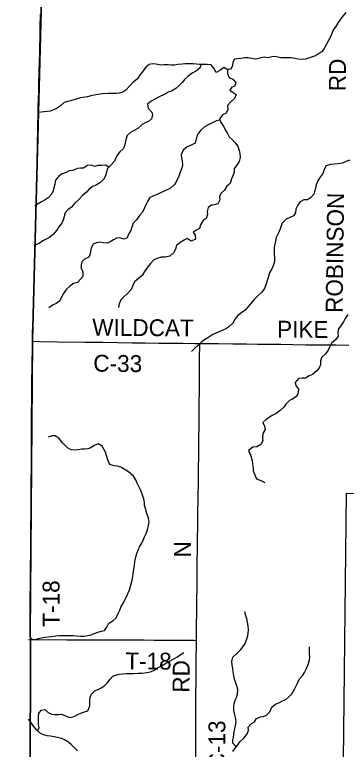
# Model space of a CAD drawing. Extents: x 1584893 to 1934202, y 663575 to 1091909.
# Drawn here: x 1712674 to 1718571, y 949050 to 962130 of the extents above; entities that cross this region are included whole.
import ezdxf

# ---------------------------------------------------------------- set-up
doc = ezdxf.new("R2010")
doc.units = 0
for name, color, linetype in [('GM_X_Adjacent_County', 7, 'Continuous'), ('GM_X_County', 7, 'Continuous'), ('GM_X_County_Road', 7, 'Continuous'), ('GM_X_County_Road_Text', 7, 'Continuous'), ('GM_X_Minor_River', 7, 'Continuous'), ('GM_X_Section', 7, 'Continuous'), ('GM_X_Township', 7, 'Continuous'), ('GM_X_Township_Road', 7, 'Continuous'), ('GM_X_Township_Road_Text', 7, 'Continuous')]:
    doc.layers.add(name, color=color, linetype=linetype)

msp = doc.modelspace()

# ---------------------------------------------------------------- linework, layer by layer
at = {"layer": 'GM_X_Adjacent_County'}
msp.add_lwpolyline([(1710544, 980163), (1713057, 980009), (1713331, 979987), (1713329, 979699), (1713341, 978483), (1713332, 974830), (1713314, 970824), (1713260, 966868), (1713199, 964236), (1712992, 956331), (1712951, 951091), (1712954, 951015), (1712947, 948385), (1712975, 946055), (1713220, 938591), (1713269, 937144), (1713292, 936228), (1713295, 936133), (1713390, 932646)], dxfattribs=at)
at = {"layer": 'GM_X_County'}
msp.add_lwpolyline([(1713390, 932646), (1713295, 936133), (1713292, 936228), (1713269, 937144), (1713220, 938591), (1712975, 946055), (1712947, 948385), (1712954, 951015), (1712951, 951091), (1712992, 956331), (1713199, 964236)], dxfattribs=at)
at = {"layer": 'GM_X_County_Road'}
for points in [[(1712991, 956318), (1713124, 956313), (1713435, 956306), (1713927, 956299), (1714239, 956297), (1714764, 956289), (1714994, 956286), (1715240, 956284), (1715486, 956282), (1715667, 956280), (1715880, 956278), (1715966, 956278)], [(1715907, 950984), (1715907, 951025), (1715908, 951139), (1715908, 951287), (1715911, 951467), (1715914, 951746), (1715917, 951893), (1715918, 952057), (1715921, 952319), (1715925, 952680), (1715927, 952844), (1715930, 952975), (1715932, 953237), (1715936, 953532), (1715941, 953827), (1715944, 954090), (1715946, 954237), (1715949, 954549), (1715952, 954844), (1715955, 955090), (1715957, 955221), (1715958, 955434), (1715960, 955712), (1715962, 955876), (1715963, 956057), (1715965, 956204), (1715966, 956258), (1715966, 956278)], [(1715966, 956278), (1716044, 956277), (1716290, 956274), (1716553, 956271), (1716799, 956267), (1716996, 956266), (1717406, 956261), (1717619, 956258), (1717849, 956254), (1718193, 956251), (1718390, 956249), (1718615, 956247)], [(1715895, 948343), (1715894, 948501), (1715895, 948665), (1715895, 948976), (1715895, 949238), (1715895, 949435), (1715896, 949566), (1715896, 949779), (1715897, 949877), (1715898, 950058), (1715900, 950254), (1715902, 950435), (1715904, 950713), (1715906, 950861), (1715907, 950984)]]:
    msp.add_lwpolyline(points, dxfattribs=at)
at = {"layer": 'GM_X_Minor_River'}
for points in [[(1718564, 962170), (1718519, 962119), (1718466, 962053), (1718424, 961990), (1718383, 961919), (1718344, 961865), (1718319, 961810)], [(1718319, 961810), (1718295, 961750), (1718260, 961683), (1718218, 961607), (1718175, 961528), (1718142, 961472), (1718073, 961424), (1718008, 961391), (1717955, 961372), (1717905, 961357), (1717838, 961340), (1717772, 961333), (1717710, 961340), (1717654, 961351), (1717584, 961359), (1717514, 961360), (1717462, 961359), (1717409, 961362), (1717332, 961381), (1717278, 961386), (1717223, 961371), (1717173, 961364), (1717109, 961372), (1717056, 961361), (1716962, 961338), (1716886, 961350), (1716828, 961363), (1716768, 961364), (1716699, 961351), (1716633, 961346), (1716583, 961335), (1716556, 961284), (1716548, 961222), (1716513, 961156), (1716443, 961160), (1716391, 961191), (1716324, 961138), (1716257, 961101), (1716213, 961180), (1716166, 961239), (1716094, 961244), (1716017, 961244), (1715959, 961243), (1715909, 961248), (1715845, 961255), (1715783, 961256), (1715707, 961254), (1715650, 961251), (1715578, 961242), (1715522, 961233), (1715455, 961230), (1715403, 961237), (1715329, 961235), (1715271, 961234), (1715183, 961251), (1715119, 961257), (1715063, 961242), (1715005, 961195), (1714956, 961129), (1714894, 961046), (1714855, 960985), (1714772, 960924), (1714714, 960859), (1714651, 960788), (1714598, 960751), (1714531, 960731), (1714477, 960726), (1714411, 960725), (1714341, 960724), (1714238, 960720), (1714154, 960710), (1714087, 960699), (1714027, 960686), (1713966, 960669), (1713894, 960656), (1713842, 960647), (1713785, 960634), (1713664, 960597), (1713610, 960586), (1713553, 960569), (1713496, 960512), (1713429, 960463), (1713370, 960434), (1713304, 960415), (1713251, 960406), (1713199, 960401), (1713085, 960386)], [(1715985, 961243), (1715968, 961179), (1715909, 961132), (1715832, 961087), (1715754, 961028), (1715697, 960979), (1715650, 960922), (1715595, 960861), (1715540, 960818), (1715461, 960771), (1715404, 960748), (1715347, 960717), (1715268, 960681), (1715191, 960640), (1715098, 960590), (1715037, 960539), (1715046, 960465), (1715112, 960393), (1715127, 960341), (1715108, 960273), (1715055, 960228), (1715005, 960211), (1714938, 960176), (1714862, 960103), (1714797, 960066), (1714732, 960032), (1714675, 959981), (1714648, 959903), (1714634, 959819), (1714609, 959747), (1714545, 959690), (1714500, 959637), (1714471, 959580), (1714448, 959522), (1714386, 959451), (1714323, 959392), (1714308, 959324), (1714289, 959266), (1714257, 959203), (1714186, 959134), (1714121, 959095), (1714058, 959072), (1713995, 959020), (1713952, 958968), (1713881, 958909), (1713817, 958842), (1713746, 958772), (1713682, 958701), (1713619, 958654), (1713572, 958599), (1713554, 958535), (1713535, 958469), (1713510, 958415), (1713459, 958350), (1713419, 958287), (1713364, 958224), (1713297, 958171), (1713246, 958140), (1713177, 958103), (1713110, 958058), (1713013, 958019)], [(1716459, 961159), (1716457, 961081), (1716486, 961013), (1716552, 960981), (1716605, 960918), (1716585, 960854), (1716533, 960841), (1716502, 960788), (1716559, 960743), (1716611, 960706), (1716585, 960640), (1716518, 960577), (1716458, 960510), (1716463, 960440), (1716436, 960378), (1716369, 960346), (1716314, 960278), (1716338, 960212), (1716387, 960143), (1716420, 960078), (1716453, 960027), (1716486, 959957), (1716539, 959906), (1716590, 959855), (1716641, 959787), (1716668, 959711), (1716679, 959660), (1716681, 959586), (1716668, 959518), (1716617, 959447), (1716577, 959392), (1716576, 959324), (1716553, 959260), (1716528, 959208), (1716506, 959127), (1716449, 959074), (1716404, 959008), (1716338, 958944), (1716319, 958890), (1716320, 958836), (1716287, 958762), (1716224, 958747), (1716172, 958738), (1716115, 958697), (1716095, 958628), (1716102, 958577), (1716077, 958502), (1716026, 958463), (1715981, 958391), (1715961, 958325), (1715905, 958296), (1715850, 958257), (1715881, 958203), (1715889, 958134), (1715810, 958098), (1715741, 958147), (1715686, 958114), (1715619, 958073), (1715550, 958021), (1715533, 957957), (1715498, 957889), (1715432, 957828), (1715350, 957812), (1715279, 957811), (1715217, 957794), (1715144, 957762), (1715087, 957699), (1715035, 957632), (1714984, 957556), (1714938, 957485)], [(1716323, 960254), (1716265, 960237), (1716160, 960191), (1716103, 960164), (1716052, 960133), (1715985, 960074), (1715944, 960021), (1715913, 959969), (1715882, 959844), (1715811, 959805), (1715742, 959776), (1715669, 959717), (1715637, 959636), (1715640, 959580), (1715651, 959529), (1715660, 959459), (1715647, 959403), (1715619, 959324), (1715594, 959254), (1715560, 959179), (1715517, 959105), (1715446, 959042), (1715387, 959011), (1715330, 958988), (1715255, 958950), (1715205, 958929), (1715130, 958900), (1715075, 958877), (1715034, 958806), (1715000, 958734), (1714975, 958679), (1714948, 958615), (1714891, 958552), (1714847, 958485), (1714782, 958418), (1714758, 958348), (1714737, 958286), (1714696, 958221), (1714672, 958157), (1714618, 958132), (1714546, 958158), (1714486, 958153), (1714431, 958122), (1714374, 958083), (1714324, 958062), (1714249, 958067), (1714194, 958078), (1714123, 958069), (1714067, 958044), (1714033, 957977), (1714024, 957917), (1714017, 957863), (1713990, 957811), (1713917, 957777), (1713866, 957728), (1713853, 957674), (1713854, 957618), (1713885, 957553), (1713888, 957469)], [(1714349, 959417), (1714290, 959451), (1714226, 959444), (1714154, 959445), (1714099, 959426), (1714031, 959450), (1713967, 959445), (1713898, 959400), (1713844, 959395), (1713791, 959390), (1713709, 959357), (1713642, 959349), (1713590, 959322), (1713519, 959295), (1713460, 959256), (1713402, 959181), (1713385, 959115), (1713372, 959047), (1713359, 958995), (1713332, 958938), (1713268, 958869), (1713217, 958832), (1713152, 958795), (1713034, 958724)], [(1718632, 959540), (1718563, 959513), (1718501, 959488), (1718426, 959475), (1718358, 959471), (1718288, 959462), (1718215, 959441), (1718178, 959372), (1718154, 959300), (1718103, 959229), (1718063, 959172), (1718038, 959098), (1718025, 959046), (1718012, 958992), (1717995, 958937), (1717933, 958870), (1717880, 958831), (1717816, 958836), (1717751, 958799), (1717708, 958740), (1717671, 958670), (1717669, 958604), (1717630, 958549), (1717501, 958487), (1717433, 958418), (1717408, 958350), (1717387, 958297), (1717364, 958245), (1717326, 958160), (1717311, 958100), (1717300, 958046), (1717289, 957990), (1717288, 957938), (1717290, 957868), (1717293, 957816), (1717294, 957731), (1717270, 957660), (1717247, 957604), (1717206, 957531), (1717188, 957467)], [(1713888, 957469), (1713791, 957364), (1713719, 957344), (1713649, 957292), (1713593, 957240), (1713542, 957168), (1713506, 957100), (1713474, 957034), (1713412, 956990), (1713360, 956964), (1713278, 956911)], [(1714938, 957485), (1714805, 957371), (1714776, 957309), (1714746, 957239), (1714688, 957173), (1714612, 957107), (1714562, 957055), (1714531, 956983), (1714517, 956917)], [(1717188, 957467), (1717139, 957320), (1717115, 957256), (1717067, 957188), (1716991, 957116), (1716933, 957058), (1716832, 956938), (1716772, 956870), (1716716, 956826), (1716640, 956774), (1716594, 956712), (1716551, 956638), (1716485, 956572), (1716431, 956538), (1716377, 956512), (1716313, 956484), (1716261, 956466), (1716195, 956435), (1716111, 956375), (1716052, 956343), (1715996, 956299), (1715934, 956243), (1715880, 956193), (1715820, 956135)], [(1718597, 956794), (1718549, 956722), (1718523, 956664), (1718472, 956588), (1718432, 956534), (1718420, 956480), (1718428, 956406), (1718380, 956338), (1718315, 956286), (1718273, 956208), (1718249, 956158), (1718199, 956094), (1718129, 956024), (1718110, 955958), (1718110, 955893), (1718090, 955843), (1718046, 955789), (1717968, 955723), (1717913, 955698), (1717843, 955660), (1717785, 955658), (1717723, 955652), (1717661, 955578), (1717675, 955526), (1717721, 955460), (1717710, 955381), (1717678, 955329), (1717614, 955283), (1717560, 955258), (1717498, 955194), (1717458, 955142), (1717392, 955078), (1717325, 955026), (1717265, 954998), (1717203, 954966), (1717141, 954918), (1717087, 954866), (1717119, 954804), (1717131, 954744), (1717086, 954670), (1717082, 954594), (1717086, 954543), (1717054, 954479), (1716978, 954435), (1716908, 954430), (1716831, 954372), (1716867, 954287), (1716897, 954191), (1716905, 954133), (1716918, 954063), (1716916, 954011), (1716942, 953934), (1716976, 953868), (1717053, 953834), (1717121, 953798)], [(1712920, 951006), (1712961, 950998), (1713029, 951006), (1713121, 951027), (1713208, 951047), (1713271, 951053), (1713327, 951059), (1713403, 951071), (1713469, 951074), (1713529, 951078), (1713587, 951078), (1713641, 951076), (1713711, 951076), (1713775, 951070), (1713845, 951063), (1713899, 951065), (1713977, 951077), (1714031, 951091), (1714085, 951109), (1714151, 951137), (1714217, 951152), (1714269, 951168), (1714314, 951224), (1714350, 951294), (1714426, 951344), (1714476, 951392), (1714514, 951470), (1714543, 951528), (1714563, 951578), (1714607, 951656), (1714639, 951726), (1714673, 951788), (1714692, 951838), (1714716, 951891), (1714738, 951971), (1714764, 952063), (1714773, 952125), (1714779, 952175), (1714795, 952259), (1714805, 952325), (1714813, 952391), (1714828, 952472), (1714844, 952538), (1714876, 952606), (1714896, 952656), (1714935, 952718), (1714957, 952772), (1714983, 952832), (1715011, 952892), (1715037, 952958), (1715056, 953034), (1715066, 953092), (1715054, 953166), (1715024, 953247), (1714999, 953337), (1714985, 953393), (1714981, 953445), (1714969, 953510), (1714949, 953572), (1714918, 953658), (1714882, 953730), (1714852, 953787), (1714828, 953845), (1714785, 953911), (1714697, 953993), (1714621, 954040), (1714563, 954072), (1714497, 954090), (1714443, 954098), (1714366, 954121), (1714334, 954185), (1714308, 954273), (1714286, 954338), (1714259, 954392), (1714227, 954446), (1714157, 954490), (1714085, 954460), (1714027, 954419), (1713973, 954397), (1713921, 954395), (1713867, 954395), (1713803, 954383), (1713733, 954375), (1713681, 954381), (1713611, 954418), (1713525, 954508), (1713462, 954581), (1713392, 954629), (1713338, 954631), (1713270, 954607)], [(1716613, 949093), (1716556, 949159), (1716556, 949213), (1716564, 949263), (1716570, 949313), (1716578, 949367), (1716590, 949417), (1716605, 949497), (1716611, 949547), (1716601, 949619), (1716581, 949688), (1716574, 949742), (1716574, 949802), (1716578, 949858), (1716592, 949922), (1716620, 949972), (1716639, 950038), (1716641, 950106), (1716629, 950165), (1716607, 950231), (1716583, 950297), (1716570, 950357), (1716558, 950431), (1716552, 950488), (1716544, 950548), (1716537, 950614), (1716555, 950688), (1716625, 950756), (1716697, 950826), (1716739, 950880), (1716770, 950932), (1716792, 950984), (1716818, 951068), (1716826, 951118), (1716832, 951176), (1716827, 951251), (1716815, 951315), (1716801, 951373), (1716783, 951425), (1716766, 951501)], [(1716555, 949012), (1716595, 949070), (1716639, 949126), (1716676, 949180), (1716752, 949250), (1716814, 949330), (1716830, 949392), (1716826, 949442), (1716887, 949508), (1716939, 949542), (1716977, 949596), (1717047, 949626), (1717099, 949636), (1717155, 949658), (1717209, 949720), (1717245, 949798), (1717312, 949856), (1717382, 949884), (1717438, 949910), (1717498, 949935), (1717548, 949983), (1717600, 950035), (1717648, 950119), (1717675, 950171), (1717707, 950242), (1717741, 950302), (1717799, 950368), (1717829, 950420), (1717864, 950490), (1717900, 950576), (1717916, 950640), (1717922, 950692), (1717919, 950756), (1717915, 950808), (1717917, 950874)], [(1713077, 949380), (1713106, 949434), (1713100, 949492), (1713098, 949552), (1713099, 949634), (1713105, 949686), (1713143, 949746), (1713211, 949760), (1713271, 949706), (1713329, 949674), (1713383, 949667), (1713453, 949669), (1713505, 949675), (1713575, 949647), (1713646, 949615), (1713732, 949632), (1713783, 949666), (1713859, 949700), (1713917, 949718), (1713973, 949734), (1714009, 949822), (1714011, 949872), (1714011, 949926), (1714018, 949980), (1714042, 950032), (1714106, 950098), (1714156, 950116), (1714210, 950144), (1714262, 950176), (1714316, 950226), (1714372, 950296), (1714421, 950352), (1714475, 950370), (1714533, 950386), (1714599, 950395), (1714655, 950397), (1714723, 950397), (1714789, 950401), (1714867, 950403), (1714935, 950404), (1715023, 950416), (1715087, 950430), (1715155, 950458), (1715209, 950496), (1715273, 950532), (1715343, 950574), (1715415, 950613), (1715503, 950659), (1715567, 950695), (1715617, 950733), (1715680, 950771)], [(1713788, 949025), (1713739, 949075), (1713671, 949141), (1713617, 949184), (1713559, 949220), (1713507, 949244), (1713437, 949258), (1713373, 949269), (1713309, 949283), (1713249, 949291), (1713190, 949307), (1713130, 949331), (1713062, 949394), (1713006, 949462), (1712960, 949534), (1712921, 949585)]]:
    msp.add_lwpolyline(points, dxfattribs=at)
at = {"layer": 'GM_X_Section'}
msp.add_lwpolyline([(1718577, 953608), (1724030, 953572), (1723973, 948294), (1718513, 948322)], close=True, dxfattribs=at)
at = {"layer": 'GM_X_Township'}
msp.add_lwpolyline([(1712947, 948385), (1712954, 951015), (1712951, 951091), (1712992, 956331), (1713199, 964236)], dxfattribs=at)
at = {"layer": 'GM_X_Township_Road'}
for points in [[(1712991, 956318), (1712991, 956351), (1712993, 956449), (1713003, 956744), (1713009, 956941), (1713015, 957154), (1713022, 957401), (1713025, 957630), (1713035, 957893), (1713041, 958089), (1713048, 958368), (1713050, 958500), (1713056, 958713), (1713061, 958910), (1713067, 959123), (1713075, 959500), (1713082, 959829), (1713084, 960075), (1713085, 960190), (1713089, 960321), (1713094, 960485), (1713099, 960649), (1713102, 960746), (1713103, 960812), (1713105, 960878), (1713111, 961124), (1713116, 961304), (1713118, 961435), (1713122, 961565), (1713124, 961712), (1713127, 961909), (1713133, 962139)], [(1712951, 951063), (1712950, 951086), (1712949, 951184), (1712950, 951512), (1712950, 951772), (1712952, 951970), (1712957, 952315), (1712958, 952512), (1712961, 952856), (1712961, 953020), (1712964, 953217), (1712966, 953496), (1712967, 953643), (1712968, 953840), (1712970, 954070), (1712971, 954332), (1712972, 954415), (1712972, 954529), (1712972, 954677), (1712972, 955022), (1712976, 955284), (1712980, 955530), (1712987, 955924), (1712991, 956187), (1712991, 956318)], [(1712956, 951026), (1712955, 951030), (1712954, 951034), (1712953, 951037), (1712953, 951041), (1712953, 951045), (1712952, 951053), (1712951, 951063)], [(1715907, 950984), (1715860, 950985), (1715762, 950986), (1715648, 950988), (1715452, 950988), (1715157, 950990), (1714977, 950991), (1714715, 950993), (1714110, 950995), (1713602, 950996), (1713275, 950997), (1713046, 950995), (1713013, 950997), (1712997, 951000), (1712988, 951003), (1712981, 951006), (1712976, 951008), (1712972, 951011), (1712966, 951015), (1712963, 951019), (1712960, 951022), (1712956, 951026)]]:
    msp.add_lwpolyline(points, dxfattribs=at)

# ---------------------------------------------------------------- texts
at = {"layer": 'GM_X_County_Road_Text'}
for s, rotation, p in [('RD', 89.5003, (1718561, 960767)), ('ROBINSON', 89.1967, (1718504, 956818)), ('WILDCAT', 359.5544, (1714052, 956415)), ('PIKE', 359.6921, (1717340, 956380)), ('C-33', 359.3169, (1714070, 955776)), ('N', 90, (1715807, 952465)), ('RD', 89.5493, (1715781, 950057)), ('C-13', 90, (1716420, 948694))]:
    msp.add_text(s, height=300, rotation=rotation, dxfattribs=at).set_placement(p)
at = {"layer": 'GM_X_Township_Road_Text'}
for rotation, p in [(90, (1713471, 951233)), (359.6492, (1714640, 950474))]:
    msp.add_text('T-18', height=300, rotation=rotation, dxfattribs=at).set_placement(p)

doc.saveas('drawing.dxf')
